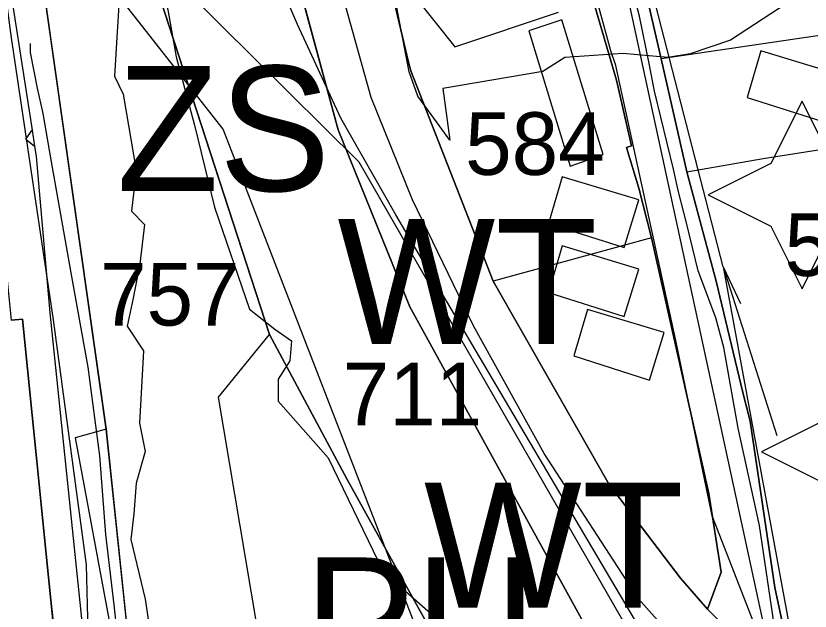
# Model space of a CAD drawing. Extents: x -690419 to -685080, y -987825 to -981190.
# Drawn here: x -686987.1 to -686923.6, y -985652.8 to -985605.2 of the extents above; entities that cross this region are included whole.
import ezdxf

# ---------------------------------------------------------------- set-up
doc = ezdxf.new("R2010")
doc.units = 0
for name, color, linetype in [('_DOPLNĚK BUDOVY', 7, 'Continuous'), ('Architektonicky cenná stavba', 7, 'Continuous'), ('BPEJ I-II ochrana', 7, 'Continuous'), ('Docházková izochrona BUS (S)', 7, 'Continuous'), ('Docházková izochrona VLAK (S)', 7, 'Continuous'), ('Elektro VN 35 podzemni (N)', 7, 'Continuous'), ('Kanalizace stoka bez rozlišení (S)', 7, 'Continuous'), ('Památková zóna městská (S)', 7, 'Continuous'), ('Plochy dopravy silniční DS (S)', 7, 'Continuous'), ('Plochy smíšené obytné městské SM (S)', 7, 'Continuous'), ('Plochy veřejná prostranství všeobecná PU (S)', 7, 'Continuous'), ('Plochy vodní a vodnich toku WT (S)', 7, 'Continuous'), ('Plochy zeleň sídelní ostatní ZS (S)', 7, 'Continuous'), ('Plynovod STL (S)', 7, 'Continuous'), ('Regulacni bloky_ID', 7, 'Continuous'), ('Regulační bloky STABILIZOVANÉ (S)', 7, 'Continuous'), ('Regulační bloky STABILIZOVANÉ (S) TIS', 7, 'Continuous'), ('Regulační kódy STABILIZOVANÉ (S)', 7, 'Continuous'), ('Regulační kódy STABILIZOVANÉ (S) TIS', 7, 'Continuous'), ('Silnice III třídy (S) - osa', 7, 'Continuous'), ('Spoje - komunikační vedení bez rozlišení provozovanál (S)', 7, 'Continuous'), ('Vodovodní řady (S)', 7, 'Continuous'), ('Záplavové území aktivní zóna (S)', 7, 'Continuous'), ('Záplavové území Q100 (S)', 7, 'Continuous')]:
    doc.layers.add(name, color=color, linetype=linetype)

msp = doc.modelspace()

# ---------------------------------------------------------------- linework, layer by layer
at = {"layer": '_DOPLNĚK BUDOVY'}
for p, q in [((-686943.49, -985605.49), (-686946.11, -985606.38)), ((-686940.18, -985616.27), (-686943.49, -985605.49)), ((-686946.11, -985606.38), (-686942.83, -985617.21)), ((-686928.653, -985611.701), (-686922.613, -985613.621)), ((-686942.83, -985617.21), (-686940.18, -985616.27)), ((-686944.545, -985621.771), (-686938.505, -985623.691)), ((-686944.545, -985627.289), (-686938.505, -985629.209)), ((-686942.513, -985632.371), (-686936.473, -985634.291))]:
    msp.add_line(p, q, dxfattribs=at)
for points in [[(-686922.613, -985613.621), (-686921.443, -985609.831), (-686927.573, -985607.981), (-686928.653, -985611.701)], [(-686938.505, -985623.691), (-686937.335, -985619.901), (-686943.465, -985618.051), (-686944.545, -985621.771)], [(-686938.505, -985629.209), (-686937.335, -985625.419), (-686943.465, -985623.569), (-686944.545, -985627.289)], [(-686936.473, -985634.291), (-686935.303, -985630.501), (-686941.433, -985628.651), (-686942.513, -985632.371)]]:
    msp.add_lwpolyline(points, dxfattribs=at)
at = {"layer": 'Architektonicky cenná stavba'}
for points in [[(-686924.276, -985611.997), (-686926.776, -985616.997), (-686931.776, -985619.497), (-686926.776, -985621.997), (-686924.276, -985626.997), (-686921.776, -985621.997), (-686916.776, -985619.497), (-686921.776, -985616.997)], [(-686920.014, -985632.536), (-686922.514, -985637.536), (-686927.514, -985640.036), (-686922.514, -985642.536), (-686920.014, -985647.536), (-686917.514, -985642.536), (-686912.514, -985640.036), (-686917.514, -985637.536)]]:
    msp.add_lwpolyline(points, close=True, dxfattribs=at)
at = {"layer": 'BPEJ I-II ochrana'}
for p, q in [((-686966.85, -985630.65), (-686977.75, -985597.22)), ((-686985.42, -985599.47), (-686979.93, -985638.22)), ((-686957.75, -985600.44), (-686952.05, -985607.66)), ((-686952.05, -985607.66), (-686943.75, -985604.88)), ((-686915.12, -985605.61), (-686935.55, -985608.61)), ((-686935.55, -985608.61), (-686933.48, -985617.65)), ((-686927.37, -985616.58), (-686919.32, -985615.33)), ((-686933.48, -985617.65), (-686927.37, -985616.58)), ((-686936.31, -985622.93), (-686948.98, -985626.4)), ((-686931.72, -985643.36), (-686936.31, -985622.93)), ((-686948.98, -985626.4), (-686939.69, -985642.65)), ((-686970.93, -985635.67), (-686966.85, -985630.65)), ((-686967.91, -985653.71), (-686970.93, -985635.67)), ((-686979.93, -985638.22), (-686982.41, -985638.92)), ((-686982.41, -985638.92), (-686979.3, -985655.54)), ((-686939.69, -985642.65), (-686933.99, -985650.14)), ((-686930.75, -985649.64), (-686931.72, -985643.36)), ((-686931.83, -985652.6), (-686930.75, -985649.64)), ((-686933.99, -985650.14), (-686931.83, -985652.6))]:
    msp.add_line(p, q, dxfattribs=at)
at = {"layer": 'Docházková izochrona BUS (S)'}
msp.add_arc((-686757.693, -985364.182), 400, 205.7131, 25.07732, dxfattribs=at)
at = {"layer": 'Docházková izochrona VLAK (S)'}
msp.add_arc((-686398.38, -985456.116), 800, 77.865472, 344.113367, dxfattribs=at)
at = {"layer": 'Elektro VN 35 podzemni (N)'}
msp.add_lwpolyline([(-686864.435, -985696.276), (-686867.874, -985696.143), (-686898.302, -985682.517), (-686909.282, -985676.167), (-686925.951, -985660.292), (-686939.99, -985595.356), (-686963.61, -985576.269), (-686964.139, -985539.228), (-686950.38, -985497.423), (-686931.86, -985448.74), (-686920.173, -985445.2)], dxfattribs=at)
at = {"layer": 'Kanalizace stoka bez rozlišení (S)'}
msp.add_lwpolyline([(-686950.095, -985667.099), (-686970.571, -985614.228), (-686987.823, -985592.259), (-686993.985, -985569.923), (-686991.769, -985538.385), (-686984.642, -985522.989), (-686981.439, -985515.845), (-686971.74, -985487.04), (-686977.42, -985478.38), (-686977.19, -985474.68), (-686990.94, -985458.3), (-686958.465, -985442.328), (-686955.273, -985432.537), (-686945.23, -985415.51), (-686928.618, -985388.287)], dxfattribs=at)
at = {"layer": 'Památková zóna městská (S)'}
msp.add_lwpolyline([(-686981.231, -985659.727), (-686981.507, -985649.076), (-686984.136, -985629.478), (-686987.502, -985606.931), (-686989.254, -985593.881), (-686994.88, -985575.16), (-686997.739, -985561.05), (-686997.601, -985555.747), (-687007.698, -985530.063), (-687010.142, -985524.853), (-687022.27, -985489.07), (-687021.045, -985475.893), (-687020.523, -985468.314), (-687023.618, -985462.302), (-687021.958, -985450.457), (-687048.337, -985433.21)], dxfattribs=at)
at = {"layer": 'Plochy dopravy silniční DS (S)'}
for p, q in [((-686961.37, -985614.3), (-686966.89, -985593.91)), ((-686957.75, -985600.44), (-686955.74, -985608.89)), ((-686955.74, -985608.89), (-686955.57, -985609.59)), ((-686955.57, -985609.59), (-686948.98, -985626.4)), ((-686955.63, -985628.43), (-686961.37, -985614.3)), ((-686948.98, -985626.4), (-686939.69, -985642.65)), ((-686941.62, -985653.92), (-686955.63, -985628.43)), ((-686939.69, -985642.65), (-686933.99, -985650.14)), ((-686933.99, -985650.14), (-686931.83, -985652.6)), ((-686931.83, -985652.6), (-686924.47, -985660.1))]:
    msp.add_line(p, q, dxfattribs=at)
at = {"layer": 'Plochy smíšené obytné městské SM (S)'}
for points in [[(-686924.47, -985660.1), (-686926.45, -985650.88), (-686928.41, -985637.59), (-686929.01, -985635.28), (-686931.13, -985626.38), (-686933.48, -985617.65), (-686935.55, -985608.61), (-686937.62, -985599.59), (-686938.38, -985596.09), (-686940.57, -985585.75), (-686931.49, -985582.08), (-686925.9, -985581.15), (-686916.02, -985582.335)], [(-687034.73, -985613.19), (-687027.3, -985606.97), (-687020.45, -985611.94), (-687016.21, -985619.95), (-686992.65, -985612.8), (-686989.01, -985611.7), (-686987.87, -985626.04), (-686987.52, -985629.52), (-686986.62, -985629.43), (-686986.21, -985633.41), (-686985.84, -985637.1), (-686985.47, -985640.78), (-686985.09, -985644.52), (-686984.71, -985648.2), (-686984.34, -985651.89), (-686983.96, -985655.62)]]:
    msp.add_lwpolyline(points, dxfattribs=at)
msp.add_lwpolyline([(-686931.83, -985652.6), (-686933.99, -985650.14), (-686939.69, -985642.65), (-686948.98, -985626.4), (-686955.57, -985609.59), (-686955.74, -985608.89), (-686957.75, -985600.44), (-686961.1, -985586.14), (-686957.24, -985585.69), (-686951.67, -985588.5), (-686950.44, -985588.2), (-686950.19, -985589.12), (-686947.69, -985588.53), (-686945.65, -985589.94), (-686945.25, -985591.43), (-686944.31, -985592.24), (-686940.9, -985604.23), (-686939.11, -985610.31), (-686937.91, -985615.58), (-686938.31, -985615.7), (-686937.32, -985618.96), (-686936.31, -985622.93), (-686931.72, -985643.36), (-686930.75, -985649.64)], close=True, dxfattribs=at)
at = {"layer": 'Plochy veřejná prostranství všeobecná PU (S)'}
for p, q in [((-686985.42, -985599.47), (-686979.93, -985638.22)), ((-686986.62, -985629.43), (-686987.52, -985629.52)), ((-686986.21, -985633.41), (-686986.62, -985629.43)), ((-686985.84, -985637.1), (-686986.21, -985633.41)), ((-686985.47, -985640.78), (-686985.84, -985637.1)), ((-686979.93, -985638.22), (-686978.12, -985655.35)), ((-686985.09, -985644.52), (-686985.47, -985640.78)), ((-686984.71, -985648.2), (-686985.09, -985644.52)), ((-686984.34, -985651.89), (-686984.71, -985648.2)), ((-686983.96, -985655.62), (-686984.34, -985651.89))]:
    msp.add_line(p, q, dxfattribs=at)
msp.add_lwpolyline([(-686937.62, -985599.59), (-686935.55, -985608.61), (-686933.48, -985617.65), (-686931.13, -985626.38), (-686929.01, -985635.28), (-686928.41, -985637.59), (-686926.45, -985650.88), (-686924.47, -985660.1), (-686931.83, -985652.6), (-686930.75, -985649.64), (-686931.72, -985643.36), (-686936.31, -985622.93), (-686937.32, -985618.96), (-686938.31, -985615.7), (-686937.91, -985615.58), (-686939.11, -985610.31), (-686940.9, -985604.23)], dxfattribs=at)
at = {"layer": 'Plochy vodní a vodnich toku WT (S)'}
msp.add_lwpolyline([(-686943.49, -985669.72), (-686947.93, -985665.15), (-686960.65, -985642.24), (-686966.85, -985630.65), (-686977.75, -985597.22), (-686966.89, -985593.91), (-686961.37, -985614.3), (-686955.63, -985628.43), (-686941.62, -985653.92), (-686920.04, -985676.05), (-686926.97, -985684.42)], close=True, dxfattribs=at)
at = {"layer": 'Plochy zeleň sídelní ostatní ZS (S)'}
msp.add_lwpolyline([(-686978.12, -985655.35), (-686979.93, -985638.22), (-686985.42, -985599.47), (-686979.73, -985597.91), (-686977.75, -985597.22), (-686966.85, -985630.65), (-686960.65, -985642.24), (-686947.93, -985665.15), (-686967.91, -985653.71)], close=True, dxfattribs=at)
at = {"layer": 'Plynovod STL (S)'}
for points in [[(-686926.31, -985655.23), (-686926.39, -985654.55), (-686927.68, -985645.92), (-686929.37, -985638.15), (-686930.53, -985631.69), (-686931.18, -985629.31), (-686932.57, -985625.56), (-686933.52, -985621.72), (-686934.15, -985619.26), (-686934.56, -985617.45), (-686936.06, -985611.21), (-686936.504, -985608.987), (-686937.26, -985605.2), (-686938.76, -985599.53), (-686939.24, -985597.58), (-686939.52, -985596.76), (-686940.35, -985593.56)], [(-686986.01, -985607.4), (-686986, -985608.11), (-686985.44, -985610.96), (-686985, -985612.98), (-686984.33, -985616.84), (-686982.76, -985625.72), (-686981.39, -985633.26), (-686980.47, -985640.36), (-686979.98, -985646.63), (-686979.32, -985652.26), (-686978.6, -985658.81), (-686977.65, -985664.68), (-686976.05, -985669.92), (-686975.43, -985673.379)]]:
    msp.add_lwpolyline(points, dxfattribs=at)
at = {"layer": 'Regulační bloky STABILIZOVANÉ (S)'}
for p, q in [((-686961.37, -985614.3), (-686966.89, -985593.91)), ((-686985.42, -985599.47), (-686979.93, -985638.22)), ((-686957.75, -985600.44), (-686955.74, -985608.89)), ((-686955.74, -985608.89), (-686955.57, -985609.59)), ((-686955.57, -985609.59), (-686948.98, -985626.4)), ((-686955.63, -985628.43), (-686961.37, -985614.3)), ((-686948.98, -985626.4), (-686939.69, -985642.65)), ((-686941.62, -985653.92), (-686955.63, -985628.43)), ((-686986.62, -985629.43), (-686987.52, -985629.52)), ((-686986.21, -985633.41), (-686986.62, -985629.43)), ((-686985.84, -985637.1), (-686986.21, -985633.41)), ((-686985.47, -985640.78), (-686985.84, -985637.1)), ((-686979.93, -985638.22), (-686978.12, -985655.35)), ((-686985.09, -985644.52), (-686985.47, -985640.78)), ((-686939.69, -985642.65), (-686933.99, -985650.14)), ((-686984.71, -985648.2), (-686985.09, -985644.52)), ((-686984.34, -985651.89), (-686984.71, -985648.2)), ((-686933.99, -985650.14), (-686931.83, -985652.6)), ((-686983.96, -985655.62), (-686984.34, -985651.89)), ((-686931.83, -985652.6), (-686924.47, -985660.1))]:
    msp.add_line(p, q, dxfattribs=at)
for points in [[(-686924.47, -985660.1), (-686926.45, -985650.88), (-686928.41, -985637.59), (-686929.01, -985635.28), (-686931.13, -985626.38), (-686933.48, -985617.65), (-686935.55, -985608.61), (-686937.62, -985599.59), (-686938.38, -985596.09), (-686940.57, -985585.75), (-686931.49, -985582.08), (-686925.9, -985581.15), (-686916.02, -985582.335)], [(-686937.62, -985599.59), (-686935.55, -985608.61), (-686933.48, -985617.65), (-686931.13, -985626.38), (-686929.01, -985635.28), (-686928.41, -985637.59), (-686926.45, -985650.88), (-686924.47, -985660.1), (-686931.83, -985652.6), (-686930.75, -985649.64), (-686931.72, -985643.36), (-686936.31, -985622.93), (-686937.32, -985618.96), (-686938.31, -985615.7), (-686937.91, -985615.58), (-686939.11, -985610.31), (-686940.9, -985604.23)], [(-687034.73, -985613.19), (-687027.3, -985606.97), (-687020.45, -985611.94), (-687016.21, -985619.95), (-686992.65, -985612.8), (-686989.01, -985611.7), (-686987.87, -985626.04), (-686987.52, -985629.52), (-686986.62, -985629.43), (-686986.21, -985633.41), (-686985.84, -985637.1), (-686985.47, -985640.78), (-686985.09, -985644.52), (-686984.71, -985648.2), (-686984.34, -985651.89), (-686983.96, -985655.62)]]:
    msp.add_lwpolyline(points, dxfattribs=at)
for points in [[(-686931.83, -985652.6), (-686933.99, -985650.14), (-686939.69, -985642.65), (-686948.98, -985626.4), (-686955.57, -985609.59), (-686955.74, -985608.89), (-686957.75, -985600.44), (-686961.1, -985586.14), (-686957.24, -985585.69), (-686951.67, -985588.5), (-686950.44, -985588.2), (-686950.19, -985589.12), (-686947.69, -985588.53), (-686945.65, -985589.94), (-686945.25, -985591.43), (-686944.31, -985592.24), (-686940.9, -985604.23), (-686939.11, -985610.31), (-686937.91, -985615.58), (-686938.31, -985615.7), (-686937.32, -985618.96), (-686936.31, -985622.93), (-686931.72, -985643.36), (-686930.75, -985649.64)], [(-686943.49, -985669.72), (-686947.93, -985665.15), (-686960.65, -985642.24), (-686966.85, -985630.65), (-686977.75, -985597.22), (-686966.89, -985593.91), (-686961.37, -985614.3), (-686955.63, -985628.43), (-686941.62, -985653.92), (-686920.04, -985676.05), (-686926.97, -985684.42)], [(-686978.12, -985655.35), (-686979.93, -985638.22), (-686985.42, -985599.47), (-686979.73, -985597.91), (-686977.75, -985597.22), (-686966.85, -985630.65), (-686960.65, -985642.24), (-686947.93, -985665.15), (-686967.91, -985653.71)]]:
    msp.add_lwpolyline(points, close=True, dxfattribs=at)
at = {"layer": 'Regulační bloky STABILIZOVANÉ (S) TIS'}
for p, q in [((-686961.37, -985614.3), (-686966.89, -985593.91)), ((-686977.75, -985597.22), (-686966.85, -985630.65)), ((-686966.85, -985630.65), (-686960.65, -985642.24)), ((-686960.65, -985642.24), (-686947.93, -985665.15))]:
    msp.add_line(p, q, dxfattribs=at)
msp.add_lwpolyline([(-686941.62, -985653.92), (-686955.63, -985628.43), (-686961.37, -985614.3)], dxfattribs=at)
at = {"layer": 'Silnice III třídy (S) - osa'}
msp.add_lwpolyline([(-686926.798, -985663.65), (-686937.341, -985651.777), (-686944.903, -985640.17), (-686950.561, -985629.951), (-686955.434, -985619.887), (-686958.735, -985611.712), (-686962.664, -985597.562), (-686963.746, -985592.317), (-686964.707, -985587.657), (-686965.187, -985582.31), (-686965.807, -985575.396), (-686966.279, -985565.019), (-686966.365, -985559.19), (-686965.942, -985551.676), (-686965.306, -985545.961), (-686964.036, -985538.235), (-686957.634, -985519.584), (-686937.837, -985462.367), (-686929.925, -985436.926), (-686922.27, -985412.045), (-686915.983, -985393.966)], dxfattribs=at)
at = {"layer": 'Spoje - komunikační vedení bez rozlišení provozovanál (S)'}
for points in [[(-686930.593, -985625.234), (-686938.448, -985594.71), (-686934.967, -985599.851)], [(-686979.24, -985597.5), (-686959.728, -985616.855), (-686937.012, -985656.306)], [(-686988.1, -985599.74), (-686985.85, -985614.33)], [(-686986.34, -985615.04), (-686985.85, -985614.33)], [(-686985.85, -985614.33), (-686985.66, -985615.59)], [(-686986.34, -985615.04), (-686985.66, -985615.59)], [(-686985.66, -985615.59), (-686985.53, -985616.42), (-686984.44, -985628.91), (-686980.85, -985663.39), (-686973.45, -985690.8), (-686969.23, -985698.75), (-686968.86, -985700.91), (-686964.73, -985707.05)], [(-686930.593, -985625.234), (-686929.199, -985628.187)], [(-686930.593, -985625.234), (-686926.279, -985638.731)], [(-686930.593, -985625.234), (-686924.263, -985659.551)]]:
    msp.add_lwpolyline(points, dxfattribs=at)
at = {"layer": 'Vodovodní řady (S)'}
msp.add_lwpolyline([(-686926.583, -985657.661), (-686931.46, -985645.14), (-686934.36, -985631.141), (-686939.17, -985609.14), (-686939.57, -985607.98), (-686943.294, -985594.303), (-686943.675, -985592.917), (-686944.846, -985588.654), (-686948.814, -985587.671)], dxfattribs=at)
at = {"layer": 'Záplavové území aktivní zóna (S)'}
msp.add_lwpolyline([(-686928.328, -985669.218), (-686940.332, -985648.903), (-686953.029, -985627.434), (-686956.749, -985621.099), (-686961.158, -985613.351), (-686964.631, -985605.87), (-686969.307, -985594.915), (-686977.189, -985597.32), (-686975, -985604.709), (-686974.331, -985608.45), (-686972.862, -985613.927), (-686971.259, -985620.473), (-686968.453, -985628.622), (-686966.449, -985630.225), (-686965.114, -985631.16), (-686965.247, -985632.763), (-686966.182, -985634.233), (-686966.182, -985635.97), (-686962.174, -985640.512), (-686957.766, -985649.596), (-686953.09, -985653.737)], dxfattribs=at)
at = {"layer": 'Záplavové území Q100 (S)'}
for points in [[(-686921.63, -985601.63), (-686930, -985607.133), (-686933.223, -985608.223), (-686935, -985608.503), (-686938.6, -985608.2), (-686943.251, -985608.499), (-686945, -985609.641), (-686953.009, -985610.996), (-686952.44, -985615.12), (-686955, -985611.602), (-686955.689, -985609.656), (-686957.32, -985601.16)], [(-686978.879, -985603.864), (-686979.048, -985606.453), (-686979.27, -985610), (-686978.556, -985611.444), (-686977.535, -985617.535), (-686977.903, -985620.806), (-686976.849, -985621.849), (-686977.231, -985625), (-686977.759, -985627.759), (-686978.234, -985630), (-686976.951, -985631.951), (-686977.271, -985637.729), (-686976.802, -985640), (-686977.527, -985642.528), (-686977.71, -985645), (-686977.952, -985647.048), (-686976.8, -985651.8), (-686975.688, -985659.312)]]:
    msp.add_lwpolyline(points, dxfattribs=at)

# ---------------------------------------------------------------- texts
at = {"layer": 'Regulacni bloky_ID'}
for s, p in [('584', (-686951.215, -985617.895)), ('585', (-686925.676, -985625.975)), ('757', (-686980.412, -985629.935)), ('711', (-686961.012, -985637.915))]:
    msp.add_text(s, height=5, dxfattribs=at).set_placement(p)
at = {"layer": 'Regulační kódy STABILIZOVANÉ (S)'}
for s, p in [('ZS', (-686979.079, -985619.186)), ('WT', (-686961.429, -985631.417)), ('PU', (-686964.118, -985658.479))]:
    msp.add_text(s, height=10, dxfattribs=at).set_placement(p)
at = {"layer": 'Regulační kódy STABILIZOVANÉ (S) TIS'}
msp.add_text('WT', height=10, dxfattribs=at).set_placement((-686954.512, -985652.493))

doc.saveas('drawing.dxf')
